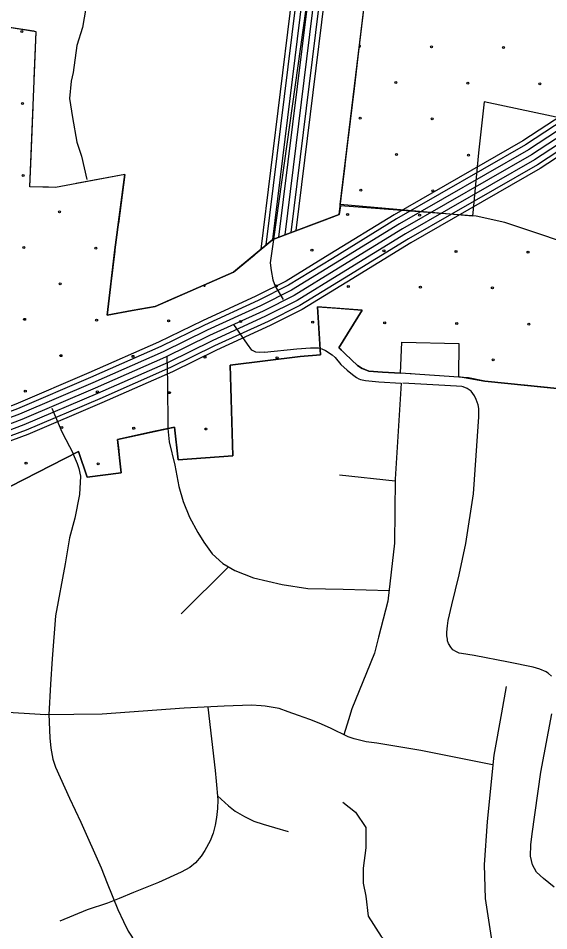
# Model space of a CAD drawing. Extents: x 1788175 to 1969470, y 584502 to 738744.
# Drawn here: x 1806762 to 1809595, y 685508 to 690385 of the extents above; entities that cross this region are included whole.
import ezdxf

# ---------------------------------------------------------------- set-up
doc = ezdxf.new("R2010")
doc.units = 0
for name, color, linetype in [('DESIGN - EROSION CONTROL - Devices', 7, 'Continuous'), ('DESIGN - SCRATCH - User 1', 7, 'Continuous'), ('DESIGN - TRANSPORTATION - Text', 7, 'Continuous'), ('SURVEY - CENTERLINE - Preliminary Text', 7, 'Continuous'), ('SURVEY - CONTOURS - Intermediate with optional Text', 7, 'Continuous'), ('SURVEY - DRAINAGE - Area Shapes', 7, 'Continuous'), ('SURVEY - TRANSPORTATION - Roads', 7, 'Continuous'), ('SURVEY - VEGETATION - Features with Text', 7, 'Continuous')]:
    doc.layers.add(name, color=color, linetype=linetype)

msp = doc.modelspace()

# ---------------------------------------------------------------- linework, layer by layer
at = {"layer": 'DESIGN - EROSION CONTROL - Devices'}
for centre in [(1806780.7, 690314.4), (1808968.4, 690232.3), (1809353, 690228.6), (1808778, 690041.9), (1809162.6, 690038.2), (1809547.1, 690034.4), (1806784.5, 689929.8), (1808587.6, 689851.5), (1808972.1, 689847.7), (1808781.7, 689657.3), (1809166.3, 689653.6), (1806788.2, 689545.3), (1808591.3, 689466.9), (1808975.9, 689463.2), (1806982.4, 689351.1), (1808520.6, 689336.2), (1808905.1, 689332.5), (1806791.9, 689160.7), (1807176.5, 689157), (1808330.2, 689145.8), (1808714.7, 689142.1), (1809099.3, 689138.3), (1809483.8, 689134.6), (1806986.1, 688966.6), (1808139.7, 688955.4), (1808524.3, 688951.6), (1808908.9, 688947.9), (1809293.4, 688944.2), (1806795.7, 688776.2), (1807180.2, 688772.4), (1807564.8, 688768.7), (1807949.3, 688765), (1808333.9, 688761.2), (1808718.4, 688757.5), (1809103, 688753.8), (1809487.6, 688750), (1806989.8, 688582), (1807374.4, 688578.3), (1807758.9, 688574.6), (1808143.5, 688570.8), (1809297.1, 688559.6), (1806799.4, 688391.6), (1807184, 688387.9), (1807568.5, 688384.2), (1806993.6, 688197.5), (1807378.1, 688193.7), (1807762.7, 688190), (1806803.1, 688007.1), (1807187.7, 688003.3)]:
    msp.add_circle(centre, 5.28, dxfattribs=at)
for centre, start, end in [((1808583.9, 690236), 249.7763, 96.4107), ((1807755.2, 688959.1), 197.9969, 28.8927), ((1808528, 688567.1), 8.7007, 85.1471)]:
    msp.add_arc(centre, 5.28, start, end, dxfattribs=at)
at = {"layer": 'DESIGN - SCRATCH - User 1'}
for points in [[(1810462, 693717.7), (1809776.2, 689826.6), (1809249.7, 689939.1), (1809218.8, 689666.3), (1809186.9, 689327.8), (1808480.1, 689389.2)], [(1808480.1, 689389.2), (1808655, 690833.1), (1809172.5, 690722.5), (1809592.6, 693105.8)], [(1807330.6, 689550.7), (1806960.5, 689481.3), (1806824.2, 689483.7), (1806857.5, 690313.5), (1806575.7, 690357.1), (1806591.8, 689932.4)], [(1811026.8, 688726.6), (1811171.7, 689382.8), (1810971.5, 689436.2), (1809890, 689583.2), (1809812.4, 689142.2), (1809381.8, 689285.8), (1809359.6, 689294.2)], [(1808482.2, 689382.7), (1808476.2, 689337.1), (1808121.3, 689203.3), (1807911.7, 689027.5), (1807492.2, 688845.6), (1807369.5, 688823.4), (1807235.6, 688797.6), (1807277.9, 689147.3), (1807330.6, 689550.7)], [(1809359.6, 689294.2), (1809207.6, 689326.9), (1808482.2, 689382.7)], [(1806152.8, 687732.6), (1806718.7, 687883.5), (1807083.5, 688070.1), (1807129.8, 687932.4), (1807311, 687954.9), (1807291.8, 688134.7), (1807596.4, 688199.9), (1807616.4, 688024.4), (1807907.5, 688046), (1807893.3, 688531.2), (1808266.9, 688577.5), (1808375.7, 688586.7), (1808359.1, 688843.4), (1808462.9, 688835.4)], [(1808462.9, 688835.4), (1808598.9, 688824.9), (1808473.5, 688623.8)], [(1809111.8, 688470.4), (1809253.1, 688444.9), (1810443.8, 688324.6), (1810519.7, 688810.6), (1810870, 688756.3), (1811026.8, 688726.6)], [(1808473.5, 688623.8), (1808573.7, 688530), (1808598.8, 688512.9), (1808633.1, 688499.7), (1808707.1, 688493.3), (1808802.9, 688489), (1808810.7, 688653.5), (1809113.8, 688646.2), (1809111.8, 688470.4)]]:
    msp.add_lwpolyline(points, dxfattribs=at)
at = {"layer": 'DESIGN - TRANSPORTATION - Text'}
for points in [[(1807263.1, 690814.8), (1807231.2, 690719), (1807192.9, 690648.7), (1807154.6, 690584.9), (1807122.7, 690501.9), (1807125.1, 690464.3), (1807122.1, 690439.9), (1807103.9, 690336), (1807073.8, 690240.1), (1807055.5, 690096.3), (1807043.5, 690048.4), (1807035.3, 689956.5), (1807051.1, 689854.5), (1807074.9, 689722.6), (1807098.8, 689648.7), (1807128.6, 689522.8)], [(1808495.4, 686195.8), (1808563.2, 686141.6), (1808617.5, 686060.2), (1808617.5, 685951.7), (1808603.9, 685843.1), (1808603.9, 685761.8), (1808617.5, 685693.9), (1808631.1, 685585.4), (1808698.9, 685476.9), (1808766.7, 685409.1), (1808834.5, 685314.1), (1808915.9, 685192), (1808970.2, 685110.7), (1809010.9, 685083.5), (1809065.1, 685056.4), (1809146.5, 685015.7), (1809241.5, 684947.9), (1809322.9, 684893.6), (1809377.1, 684866.5), (1809431.4, 684825.8), (1809526.3, 684703.7), (1809594.1, 684608.8), (1809673.9, 684514.5)]]:
    msp.add_lwpolyline(points, dxfattribs=at)
at = {"layer": 'SURVEY - CENTERLINE - Preliminary Text'}
for points in [[(1809927.1, 690038.3), (1809457, 689730.4), (1808769.2, 689335.4), (1808425.5, 689123.9), (1808192.4, 688980.8), (1808031, 688899.7), (1807745.3, 688768.9), (1807511.3, 688653.9), (1807137.8, 688489.4), (1806748, 688322.2), (1806622.3, 688275.3), (1806560.4, 688252)], [(1809940.8, 690016.5), (1809470.5, 689708.5), (1808782.3, 689313.3), (1808439, 689102), (1808204.9, 688958.3), (1808042.1, 688876.5), (1807756.4, 688745.7), (1807522.2, 688630.6), (1807148.1, 688465.8), (1806757.6, 688298.3), (1806631.3, 688251.3), (1806581.4, 688232.4)], [(1809957.2, 689990.2), (1809486.7, 689682), (1808798.1, 689286.7), (1808455.2, 689075.6), (1808220, 688931.2), (1808055.5, 688848.6), (1807769.7, 688717.7), (1807535.3, 688602.5), (1807160.4, 688437.4), (1806769.1, 688269.5), (1806642.2, 688222.2), (1806598.5, 688205.8)], [(1809973.7, 689963.9), (1809502.9, 689655.6), (1808814, 689260), (1808471.5, 689049.2), (1808235.1, 688904.1), (1808068.9, 688820.6), (1807783, 688689.7), (1807548.4, 688574.4), (1807172.8, 688409), (1806780.7, 688240.8), (1806653.1, 688193.2), (1806612.1, 688177.8)], [(1809990.2, 689937.6), (1809519.2, 689629.2), (1808829.8, 689233.4), (1808487.7, 689022.8), (1808250.2, 688876.9), (1808082.3, 688792.7), (1807796.3, 688661.7), (1807561.5, 688546.3), (1807185.1, 688380.5), (1806792.2, 688212), (1806664, 688164.2), (1806618.3, 688147)], [(1810019.8, 689890.4), (1809548.3, 689581.7), (1808858.3, 689185.5), (1808516.9, 688975.3), (1808277.3, 688828.2), (1808106.4, 688742.4), (1807820.1, 688611.3), (1807585, 688495.8), (1807207.3, 688329.4), (1806812.9, 688160.2), (1806683.5, 688112), (1806614.6, 688086)], [(1810006.6, 689911.4), (1809535.4, 689602.7), (1808845.7, 689206.7), (1808503.9, 688996.4), (1808265.3, 688849.8), (1808095.7, 688764.7), (1807809.5, 688633.7), (1807574.6, 688518.2), (1807197.5, 688352.1), (1806803.7, 688183.2), (1806674.8, 688135.1), (1806619.4, 688114.2)]]:
    msp.add_lwpolyline(points, dxfattribs=at)
at = {"layer": 'SURVEY - CONTOURS - Intermediate with optional Text'}
for points in [[(1808058.3, 689150.5), (1808317.2, 691254.7)], [(1808086.1, 689173.8), (1808341.7, 691251.6)], [(1808120.9, 689203), (1808372.5, 691247.9)], [(1808403.3, 691244.1), (1808353.9, 690843), (1808125.1, 689204.8)], [(1808153.7, 689215.5), (1808403.3, 691244.1)], [(1808186.4, 689227.8), (1808434, 691240.3)], [(1808219.2, 689240), (1808464.8, 691236.5)], [(1808246.3, 689250.2), (1808490.3, 691233.4)]]:
    msp.add_lwpolyline(points, dxfattribs=at)
at = {"layer": 'SURVEY - DRAINAGE - Area Shapes'}
for points in [[(1808124.5, 689202.6), (1808107.3, 689077.7), (1808112.2, 689036.8), (1808122, 688987.8), (1808133.1, 688953.1), (1808176.7, 688881.7)], [(1808076.2, 688599.9), (1808052, 688598.6), (1808030, 688600.3), (1808009.4, 688611.5), (1807985.4, 688643.8), (1807913.1, 688749.3)], [(1808076.2, 688599.9), (1808249.7, 688617.6), (1808322.2, 688624.2), (1808364.4, 688623.5), (1808372.2, 688621.5)], [(1807555.2, 688578), (1807558.3, 688438.6), (1807560.6, 688192.2)], [(1806941, 688301.4), (1806994, 688175.4), (1807055.9, 688056.1)]]:
    msp.add_lwpolyline(points, dxfattribs=at)
at = {"layer": 'SURVEY - TRANSPORTATION - Roads'}
for points in [[(1808373.6, 688620.9), (1808382.6, 688618.3), (1808402.4, 688609.5), (1808437.6, 688586), (1808454.3, 688571.5), (1808484.2, 688535.5), (1808517.4, 688505.1), (1808546.1, 688481.5), (1808567.9, 688465), (1808580.1, 688457.8), (1808589.7, 688455.2), (1808616.1, 688449.6), (1808688, 688441.3), (1808806.9, 688435.3)], [(1808806.9, 688435.3), (1808775, 687921.7), (1808770.4, 687580), (1808735.8, 687270.4), (1808685.5, 687076.6), (1808663.3, 686992.7), (1808621.2, 686886.8), (1808542.8, 686695.1), (1808524.7, 686635.2), (1808501, 686555.8)], [(1809608.9, 686869.8), (1809593, 686883.6), (1809587.5, 686887.6), (1809580.9, 686891.8), (1809546.6, 686906.2), (1809511, 686917.8), (1809379.1, 686943.9), (1809197.2, 686980.1), (1809129.2, 686990.2), (1809116.9, 686992.6), (1809101.2, 686998.2), (1809082, 687009.2), (1809071.3, 687024.2), (1809058.9, 687043.2), (1809054.5, 687057.2), (1809053.4, 687066.2), (1809050.6, 687083.8), (1809050.6, 687103.4), (1809053.5, 687138.1), (1809057.6, 687167), (1809077.7, 687250), (1809116, 687409.8), (1809152.3, 687577.6), (1809192.8, 687843.3), (1809207.1, 688049.1), (1809221.5, 688254.9), (1809221.7, 688298.8), (1809218.5, 688319.8), (1809207.7, 688346.9), (1809197.5, 688367.8), (1809179.7, 688392.7), (1809159.2, 688406.2), (1809137.7, 688415), (1809129.8, 688416.9), (1809102.5, 688419.3), (1809007.9, 688425), (1808814.7, 688434.9)], [(1807560.6, 688192.2), (1807568.1, 688122.1), (1807597.5, 687996.9), (1807619.3, 687883), (1807643.1, 687803.1), (1807676.9, 687719.1), (1807720.8, 687637.1), (1807752.7, 687585.1), (1807796.5, 687523.2), (1807854.4, 687471.1), (1807918.4, 687433.1), (1808018.3, 687395), (1808170.1, 687358.9), (1808308.1, 687336.8), (1808496, 687334.6), (1808742.1, 687326.7)], [(1807054.2, 688055.2), (1807075.6, 688005.5), (1807085.6, 687979.5), (1807093.5, 687937.5), (1807089.3, 687839.6), (1807063.1, 687713.8), (1807034.9, 687607.9), (1807012.7, 687470.1), (1806960.4, 687191), (1806942.2, 686961.5), (1806933.7, 686826.6), (1806924.2, 686663.1)], [(1808774.9, 687911.8), (1808477.1, 687944)], [(1807883.6, 687453.8), (1807632, 687201.6)], [(1807883.6, 687453.8), (1807632, 687201.6)], [(1809366.8, 686814.1), (1809342.6, 686672.2), (1809302.2, 686446.5), (1809265.5, 686092.8), (1809249.1, 685861.1), (1809254.8, 685681.2), (1809286.4, 685471.4), (1809294.2, 685385.4), (1809298.1, 685341.5), (1809287.8, 685340.4)], [(1809293.6, 686395.6), (1808912.3, 686470.9), (1808676.5, 686511.1), (1808620.1, 686518.6), (1808555.6, 686534.3), (1808522.6, 686545.2), (1808428.7, 686591.3), (1808368.7, 686617.3), (1808318.8, 686637.4), (1808258.8, 686659.4), (1808202.9, 686677.5), (1808154.9, 686695.5), (1808079.5, 686708.7), (1808058.5, 686710.4), (1808007, 686713.6), (1807861, 686707.8), (1807647.1, 686698.1), (1807209.1, 686666.6), (1806907.2, 686662.9), (1806647.3, 686679.2), (1806411.4, 686697.4), (1806272.8, 686709.8)], [(1807774.7, 686703.9), (1807812.4, 686364.2), (1807818.3, 686308.2), (1807828.1, 686208.3), (1807826, 686162.3), (1807820, 686114.4), (1807813.5, 686071.9), (1807801.8, 686030.5), (1807785.6, 685989.1), (1807757.6, 685936.6), (1807738.5, 685906.3), (1807707.5, 685870.7), (1807677.5, 685846.1), (1807631.3, 685821.7), (1807511.4, 685767), (1807377.3, 685713.2), (1807300.1, 685680.8), (1807238.3, 685656.1), (1807129.2, 685619.6), (1806983.2, 685559.8)], [(1806924.5, 686666.6), (1806930.2, 686538.7), (1806936.2, 686484.4), (1806945.9, 686425.5), (1806960.4, 686381.7), (1807034.9, 686217.1), (1807095.9, 686088.1), (1807203.6, 685845.3), (1807237.2, 685762), (1807293.2, 685621.4), (1807323.1, 685557.4), (1807347.9, 685506.9), (1807366.2, 685478.6), (1807379.3, 685457.8), (1807401.9, 685431.7), (1807435.1, 685407.3), (1807443.8, 685402.5), (1807449, 685398.1), (1807458.6, 685394), (1807473.4, 685388.7), (1807513.6, 685374.8), (1807552.6, 685361.4)], [(1809622.8, 685740.8), (1809566.9, 685786.8), (1809529, 685820.8), (1809507, 685860.8), (1809497.1, 685906.7), (1809499, 685966.6), (1809505.3, 686026.6), (1809551.9, 686356.3), (1809610.5, 686667.9)], [(1807826.1, 686229.3), (1807884.1, 686176.3), (1807920.8, 686147.8), (1807969.9, 686118.2), (1808020.2, 686094.6), (1808069.8, 686078.2), (1808130, 686060.6), (1808203.7, 686038)]]:
    msp.add_lwpolyline(points, dxfattribs=at)
at = {"layer": 'SURVEY - VEGETATION - Features with Text'}
for points in [[(1808476.2, 689337.1), (1808655, 690833.1), (1809172.5, 690722.5), (1809592.6, 693105.8)], [(1807330.6, 689550.7), (1806960.5, 689481.3), (1806824.2, 689483.7), (1806857.5, 690313.5), (1806575.7, 690357.1), (1806591.8, 689932.4)], [(1806845, 690315.5), (1806584.1, 690355.8)], [(1806847.4, 690062.4), (1806857.5, 690313.5), (1806845, 690315.5)], [(1808556.6, 690010.3), (1808588, 690272.4)], [(1808525.3, 689748.2), (1808556.6, 690010.3)], [(1806830.8, 689648.7), (1806841.4, 689912.5)], [(1806923.1, 689481.9), (1806824.2, 689483.7), (1806830.8, 689648.7)], [(1808476.2, 689337.1), (1808507.5, 689599.2)], [(1807330.6, 689550.7), (1807071.2, 689502)], [(1807330.6, 689550.7), (1807277.9, 689147.3), (1807235.6, 688797.6), (1807369.5, 688823.4), (1807492.2, 688845.6), (1807911.7, 689027.5), (1808121.3, 689203.3), (1808476.2, 689337.1)], [(1807330.6, 689550.7), (1807296.4, 689288.9)], [(1808386.2, 689303.2), (1808476.2, 689337.1)], [(1808139.2, 689210.1), (1808386.2, 689303.2)], [(1807277.1, 689140.2), (1807245.3, 688878.1)], [(1807800.4, 688979.3), (1807911.7, 689027.5), (1808021, 689119.2)], [(1807558.2, 688874.2), (1807800.4, 688979.3)], [(1807245.3, 688878.1), (1807235.6, 688797.6), (1807369.5, 688823.4), (1807415.4, 688831.7)], [(1808802.9, 688489), (1808707.1, 688493.3), (1808633.1, 688499.7), (1808598.8, 688512.9), (1808573.7, 688530), (1808473.5, 688623.8), (1808598.9, 688824.9), (1808359.1, 688843.4), (1808375.7, 688586.7), (1808266.9, 688577.5), (1807893.3, 688531.2), (1807907.5, 688046), (1807616.4, 688024.4), (1807596.4, 688199.9), (1807291.8, 688134.7), (1807311, 687954.9), (1807129.8, 687932.4), (1807083.5, 688070.1), (1806718.7, 687883.5), (1806152.8, 687732.6)], [(1808590.5, 688825.6), (1808359.1, 688843.4), (1808361.2, 688811.5)], [(1808487, 688611.2), (1808473.5, 688623.8), (1808598.9, 688824.9), (1808590.5, 688825.6)], [(1811329.3, 688669.4), (1810870, 688756.3), (1810519.7, 688810.6), (1810443.8, 688324.6), (1809253.1, 688444.9), (1809165.3, 688462.9), (1808802.9, 688489)], [(1808370.9, 688661.8), (1808375.7, 688586.7), (1808266.9, 688577.5), (1808187.9, 688567.7)], [(1808187.9, 688567.7), (1807925.9, 688535.3)], [(1808860.7, 688485.1), (1808707.1, 688493.3), (1808633.1, 688499.7), (1808599.6, 688512.6)], [(1809315.3, 688438.6), (1809253.1, 688444.9), (1809165.3, 688462.9)], [(1807896.7, 688414.2), (1807904.4, 688150.3)], [(1809727.3, 688397), (1809464.6, 688423.5)], [(1807493.5, 688177.9), (1807291.8, 688134.7), (1807297.9, 688077.4)], [(1807614.4, 688042.1), (1807596.4, 688199.9), (1807493.5, 688177.9)], [(1807904.4, 688150.3), (1807907.5, 688046), (1807748.2, 688034.2)], [(1807095.3, 688035), (1807083.5, 688070.1), (1806881.4, 687966.8)], [(1807284.3, 687951.6), (1807129.8, 687932.4), (1807095.3, 688035)]]:
    msp.add_lwpolyline(points, dxfattribs=at)

doc.saveas('drawing.dxf')
